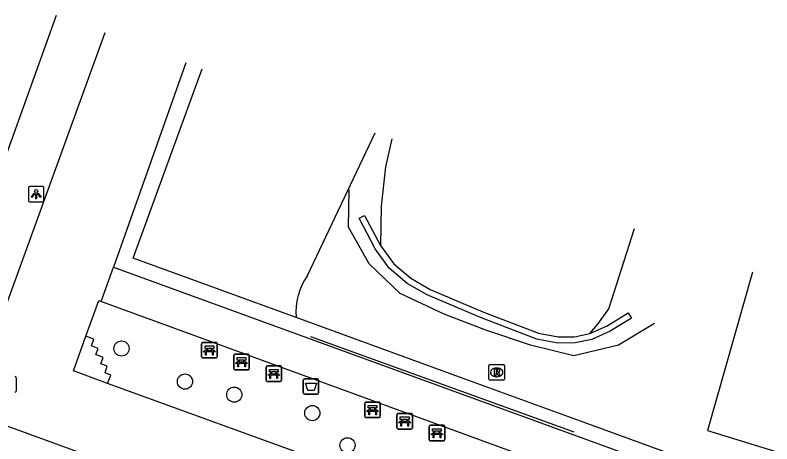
# Model space of a CAD drawing. Extents: x 155275 to 156263, y 382654 to 383635.
# Drawn here: x 155842.67 to 155891.43, y 383531.34 to 383558.96 of the extents above; entities that cross this region are included whole.
import ezdxf

# ---------------------------------------------------------------- set-up
doc = ezdxf.new("R2010")
doc.units = 0
for name, color, linetype in [('IMGEO_Afvalbak', 7, 'Continuous'), ('IMGEO_Bank', 7, 'Continuous'), ('IMGEO_Berm_halfverhard', 7, 'Continuous'), ('IMGEO_Boom', 7, 'Continuous'), ('IMGEO_Groenvoorziening', 7, 'Continuous'), ('IMGEO_Hek', 7, 'Continuous'), ('IMGEO_Kademuur', 7, 'Continuous'), ('IMGEO_Lichtpunt', 7, 'Continuous'), ('IMGEO_Loofbos', 7, 'Continuous'), ('IMGEO_Meer_plas_ven_vijver', 7, 'Continuous'), ('IMGEO_Muur', 7, 'Continuous'), ('IMGEO_Pand', 7, 'Continuous'), ('IMGEO_Rijbaan_lokaal_gesloten', 7, 'Continuous'), ('IMGEO_Rioolput', 7, 'Continuous'), ('IMGEO_Voetpad_gesloten', 7, 'Continuous')]:
    doc.layers.add(name, color=color, linetype=linetype)

msp = doc.modelspace()

# ---------------------------------------------------------------- linework, layer by layer
at = {"layer": 'IMGEO_Afvalbak'}
for p, q in [((155861.233, 383534.635), (155861.233, 383535.435)), ((155861.233, 383535.435), (155861.233, 383534.635)), ((155861.333, 383535.535), (155862.123, 383535.535)), ((155862.123, 383535.535), (155861.333, 383535.535)), ((155862.223, 383535.435), (155862.223, 383534.635)), ((155862.223, 383534.635), (155862.223, 383535.435)), ((155862.123, 383534.535), (155861.333, 383534.535)), ((155861.333, 383534.535), (155862.123, 383534.535))]:
    msp.add_line(p, q, dxfattribs=at)
msp.add_lwpolyline([(155861.376, 383535.249), (155862.08, 383535.249), (155861.931, 383534.779), (155861.525, 383534.779), (155861.376, 383535.249)], dxfattribs=at)
for centre, start, end in [((155861.333, 383535.435), 90, 180), ((155861.333, 383535.435), 90, 180), ((155862.123, 383535.435), 0, 90), ((155862.123, 383535.435), 360, 90), ((155861.333, 383534.635), 180, 270), ((155861.333, 383534.635), 180, 270), ((155862.123, 383534.635), 270, 0), ((155862.123, 383534.635), 270, 0)]:
    msp.add_arc(centre, 0.1, start, end, dxfattribs=at)
at = {"layer": 'IMGEO_Bank'}
for p, q in [((155854.759, 383537.877), (155855.6, 383537.877)), ((155855.6, 383537.877), (155854.759, 383537.877)), ((155854.684, 383536.952), (155854.684, 383537.793)), ((155854.684, 383537.793), (155854.684, 383536.952)), ((155854.993, 383537.383), (155854.993, 383537.489)), ((155855.037, 383537.489), (155855.037, 383537.383)), ((155855.325, 383537.495), (155855.043, 383537.495)), ((155855.043, 383537.377), (155855.325, 383537.377)), ((155855.331, 383537.383), (155855.331, 383537.489)), ((155855.375, 383537.489), (155855.375, 383537.383)), ((155855.684, 383537.802), (155855.684, 383536.961)), ((155855.684, 383536.961), (155855.684, 383537.802)), ((155855.609, 383536.877), (155854.768, 383536.877)), ((155854.768, 383536.877), (155855.609, 383536.877)), ((155855.381, 383537.275), (155854.988, 383537.275)), ((155856.756, 383536.19), (155856.756, 383537.031)), ((155856.756, 383537.031), (155856.756, 383536.19)), ((155856.831, 383537.115), (155857.672, 383537.115)), ((155857.672, 383537.115), (155856.831, 383537.115)), ((155857.756, 383537.04), (155857.756, 383536.199)), ((155857.756, 383536.199), (155857.756, 383537.04)), ((155857.453, 383536.513), (155857.06, 383536.513)), ((155857.065, 383536.621), (155857.065, 383536.727)), ((155857.109, 383536.727), (155857.109, 383536.621)), ((155857.397, 383536.733), (155857.115, 383536.733)), ((155857.115, 383536.615), (155857.397, 383536.615)), ((155857.403, 383536.621), (155857.403, 383536.727)), ((155857.447, 383536.727), (155857.447, 383536.621)), ((155858.91, 383536.362), (155859.751, 383536.362)), ((155859.751, 383536.362), (155858.91, 383536.362)), ((155857.681, 383536.115), (155856.84, 383536.115)), ((155856.84, 383536.115), (155857.681, 383536.115)), ((155858.835, 383535.437), (155858.835, 383536.278)), ((155858.835, 383536.278), (155858.835, 383535.437)), ((155859.144, 383535.868), (155859.144, 383535.974)), ((155859.188, 383535.974), (155859.188, 383535.868)), ((155859.476, 383535.98), (155859.194, 383535.98)), ((155859.482, 383535.868), (155859.482, 383535.974)), ((155859.526, 383535.974), (155859.526, 383535.868)), ((155859.835, 383536.287), (155859.835, 383535.446)), ((155859.835, 383535.446), (155859.835, 383536.287)), ((155859.532, 383535.76), (155859.139, 383535.76)), ((155859.194, 383535.862), (155859.476, 383535.862)), ((155859.76, 383535.362), (155858.919, 383535.362)), ((155858.919, 383535.362), (155859.76, 383535.362)), ((155865.199, 383533.109), (155865.199, 383533.95)), ((155865.199, 383533.95), (155865.199, 383533.109)), ((155865.274, 383534.034), (155866.115, 383534.034)), ((155866.115, 383534.034), (155865.274, 383534.034)), ((155866.199, 383533.959), (155866.199, 383533.118)), ((155866.199, 383533.118), (155866.199, 383533.959)), ((155865.508, 383533.54), (155865.508, 383533.646)), ((155865.552, 383533.646), (155865.552, 383533.54)), ((155865.84, 383533.652), (155865.558, 383533.652)), ((155865.558, 383533.534), (155865.84, 383533.534)), ((155865.846, 383533.54), (155865.846, 383533.646)), ((155865.89, 383533.646), (155865.89, 383533.54)), ((155866.124, 383533.034), (155865.283, 383533.034)), ((155865.283, 383533.034), (155866.124, 383533.034)), ((155865.896, 383533.432), (155865.503, 383533.432)), ((155867.271, 383532.37), (155867.271, 383533.211)), ((155867.271, 383533.211), (155867.271, 383532.37)), ((155867.346, 383533.295), (155868.187, 383533.295)), ((155868.187, 383533.295), (155867.346, 383533.295)), ((155868.271, 383533.22), (155868.271, 383532.379)), ((155868.271, 383532.379), (155868.271, 383533.22)), ((155867.968, 383532.693), (155867.575, 383532.693)), ((155867.58, 383532.801), (155867.58, 383532.907)), ((155867.624, 383532.907), (155867.624, 383532.801)), ((155867.912, 383532.913), (155867.63, 383532.913)), ((155867.63, 383532.795), (155867.912, 383532.795)), ((155867.918, 383532.801), (155867.918, 383532.907)), ((155867.962, 383532.907), (155867.962, 383532.801)), ((155869.422, 383532.539), (155870.263, 383532.539)), ((155870.263, 383532.539), (155869.422, 383532.539)), ((155870.347, 383532.464), (155870.347, 383531.623)), ((155870.347, 383531.623), (155870.347, 383532.464)), ((155868.196, 383532.295), (155867.355, 383532.295)), ((155867.355, 383532.295), (155868.196, 383532.295)), ((155869.347, 383531.614), (155869.347, 383532.455)), ((155869.347, 383532.455), (155869.347, 383531.614)), ((155869.656, 383532.045), (155869.656, 383532.151)), ((155869.7, 383532.151), (155869.7, 383532.045)), ((155869.988, 383532.157), (155869.706, 383532.157)), ((155869.706, 383532.039), (155869.988, 383532.039)), ((155869.994, 383532.045), (155869.994, 383532.151)), ((155870.038, 383532.151), (155870.038, 383532.045)), ((155870.272, 383531.539), (155869.431, 383531.539)), ((155869.431, 383531.539), (155870.272, 383531.539)), ((155870.044, 383531.937), (155869.651, 383531.937))]:
    msp.add_line(p, q, dxfattribs=at)
for points in [[(155854.931, 383537.275), (155854.789, 383537.275), (155854.901, 383537.377), (155854.987, 383537.377)], [(155854.987, 383537.495), (155854.901, 383537.495), (155854.901, 383537.656), (155855.464, 383537.656), (155855.464, 383537.495), (155855.381, 383537.495)], [(155855.381, 383537.377), (155855.464, 383537.377), (155855.576, 383537.275), (155855.437, 383537.275)], [(155854.981, 383537.268), (155854.981, 383537.061), (155854.938, 383537.061), (155854.938, 383537.268)], [(155855.431, 383537.268), (155855.431, 383537.061), (155855.387, 383537.061), (155855.387, 383537.268)], [(155857.059, 383536.733), (155856.973, 383536.733), (155856.973, 383536.894), (155857.536, 383536.894), (155857.536, 383536.733), (155857.453, 383536.733)], [(155857.003, 383536.513), (155856.861, 383536.513), (155856.973, 383536.615), (155857.059, 383536.615)], [(155857.053, 383536.506), (155857.053, 383536.299), (155857.01, 383536.299), (155857.01, 383536.506)], [(155857.453, 383536.615), (155857.536, 383536.615), (155857.648, 383536.513), (155857.509, 383536.513)], [(155857.503, 383536.506), (155857.503, 383536.299), (155857.459, 383536.299), (155857.459, 383536.506)], [(155859.138, 383535.98), (155859.052, 383535.98), (155859.052, 383536.141), (155859.615, 383536.141), (155859.615, 383535.98), (155859.532, 383535.98)], [(155859.082, 383535.76), (155858.94, 383535.76), (155859.052, 383535.862), (155859.138, 383535.862)], [(155859.132, 383535.753), (155859.132, 383535.546), (155859.089, 383535.546), (155859.089, 383535.753)], [(155859.532, 383535.862), (155859.615, 383535.862), (155859.727, 383535.76), (155859.588, 383535.76)], [(155859.582, 383535.753), (155859.582, 383535.546), (155859.538, 383535.546), (155859.538, 383535.753)], [(155865.446, 383533.432), (155865.304, 383533.432), (155865.416, 383533.534), (155865.502, 383533.534)], [(155865.502, 383533.652), (155865.416, 383533.652), (155865.416, 383533.813), (155865.979, 383533.813), (155865.979, 383533.652), (155865.896, 383533.652)], [(155865.896, 383533.534), (155865.979, 383533.534), (155866.091, 383533.432), (155865.952, 383533.432)], [(155865.496, 383533.425), (155865.496, 383533.218), (155865.453, 383533.218), (155865.453, 383533.425)], [(155865.946, 383533.425), (155865.946, 383533.218), (155865.902, 383533.218), (155865.902, 383533.425)], [(155867.574, 383532.913), (155867.488, 383532.913), (155867.488, 383533.074), (155868.051, 383533.074), (155868.051, 383532.913), (155867.968, 383532.913)], [(155867.518, 383532.693), (155867.376, 383532.693), (155867.488, 383532.795), (155867.574, 383532.795)], [(155867.568, 383532.686), (155867.568, 383532.479), (155867.525, 383532.479), (155867.525, 383532.686)], [(155867.968, 383532.795), (155868.051, 383532.795), (155868.163, 383532.693), (155868.024, 383532.693)], [(155868.018, 383532.686), (155868.018, 383532.479), (155867.974, 383532.479), (155867.974, 383532.686)], [(155869.594, 383531.937), (155869.452, 383531.937), (155869.564, 383532.039), (155869.65, 383532.039)], [(155869.65, 383532.157), (155869.564, 383532.157), (155869.564, 383532.318), (155870.127, 383532.318), (155870.127, 383532.157), (155870.044, 383532.157)], [(155870.044, 383532.039), (155870.127, 383532.039), (155870.239, 383531.937), (155870.1, 383531.937)], [(155869.644, 383531.93), (155869.644, 383531.723), (155869.601, 383531.723), (155869.601, 383531.93)], [(155870.094, 383531.93), (155870.094, 383531.723), (155870.05, 383531.723), (155870.05, 383531.93)]]:
    msp.add_lwpolyline(points, dxfattribs=at)
for centre, radius, start, end in [((155854.762, 383537.799), 0.0779, 92.4484, 184.2845), ((155854.762, 383537.799), 0.0779, 92.4484, 184.2845), ((155855.606, 383537.799), 0.0779, 2.4484, 94.2845), ((155855.606, 383537.799), 0.0779, 2.4484, 94.2845), ((155854.986, 383537.488), 0.00671, 2.8957, 87.1043), ((155854.986, 383537.384), 0.00671, 272.8957, 357.1043), ((155855.043, 383537.488), 0.00671, 92.8957, 177.1043), ((155855.043, 383537.384), 0.00671, 182.8957, 267.1043), ((155855.325, 383537.488), 0.00671, 2.8957, 87.1043), ((155855.325, 383537.384), 0.00671, 272.8957, 357.1043), ((155855.382, 383537.488), 0.00671, 92.8957, 177.1043), ((155855.382, 383537.384), 0.00671, 182.8957, 267.1043), ((155854.762, 383536.955), 0.0779, 182.4484, 274.2845), ((155854.762, 383536.955), 0.0779, 182.4484, 274.2845), ((155854.931, 383537.268), 0.00671, 2.8957, 87.1043), ((155854.988, 383537.268), 0.00671, 92.8957, 177.1043), ((155855.38, 383537.268), 0.00671, 2.8957, 87.1043), ((155855.437, 383537.268), 0.00671, 92.8957, 177.1043), ((155855.606, 383536.955), 0.0779, 272.4484, 4.2845), ((155855.606, 383536.955), 0.0779, 272.4484, 4.2845), ((155856.834, 383537.037), 0.0779, 92.4484, 184.2845), ((155856.834, 383537.037), 0.0779, 92.4484, 184.2845), ((155857.678, 383537.037), 0.0779, 2.4484, 94.2845), ((155857.678, 383537.037), 0.0779, 2.4484, 94.2845), ((155857.003, 383536.506), 0.00671, 2.8957, 87.1043), ((155857.06, 383536.506), 0.00671, 92.8957, 177.1043), ((155857.058, 383536.726), 0.00671, 2.8957, 87.1043), ((155857.058, 383536.622), 0.00671, 272.8957, 357.1043), ((155857.115, 383536.726), 0.00671, 92.8957, 177.1043), ((155857.115, 383536.622), 0.00671, 182.8957, 267.1043), ((155857.397, 383536.726), 0.00671, 2.8957, 87.1043), ((155857.397, 383536.622), 0.00671, 272.8957, 357.1043), ((155857.454, 383536.726), 0.00671, 92.8957, 177.1043), ((155857.454, 383536.622), 0.00671, 182.8957, 267.1043), ((155857.452, 383536.506), 0.00671, 2.8957, 87.1043), ((155857.509, 383536.506), 0.00671, 92.8957, 177.1043), ((155858.913, 383536.284), 0.0779, 92.4484, 184.2845), ((155858.913, 383536.284), 0.0779, 92.4484, 184.2845), ((155859.757, 383536.284), 0.0779, 2.4484, 94.2845), ((155859.757, 383536.284), 0.0779, 2.4484, 94.2845), ((155856.834, 383536.193), 0.0779, 182.4484, 274.2845), ((155856.834, 383536.193), 0.0779, 182.4484, 274.2845), ((155857.678, 383536.193), 0.0779, 272.4484, 4.2845), ((155857.678, 383536.193), 0.0779, 272.4484, 4.2845), ((155859.137, 383535.973), 0.00671, 2.8957, 87.1043), ((155859.194, 383535.973), 0.00671, 92.8957, 177.1043), ((155859.476, 383535.973), 0.00671, 2.8957, 87.1043), ((155859.533, 383535.973), 0.00671, 92.8957, 177.1043), ((155858.913, 383535.44), 0.0779, 182.4484, 274.2845), ((155858.913, 383535.44), 0.0779, 182.4484, 274.2845), ((155859.082, 383535.753), 0.00671, 2.8957, 87.1043), ((155859.139, 383535.753), 0.00671, 92.8957, 177.1043), ((155859.137, 383535.869), 0.00671, 272.8957, 357.1043), ((155859.194, 383535.869), 0.00671, 182.8957, 267.1043), ((155859.476, 383535.869), 0.00671, 272.8957, 357.1043), ((155859.533, 383535.869), 0.00671, 182.8957, 267.1043), ((155859.531, 383535.753), 0.00671, 2.8957, 87.1043), ((155859.588, 383535.753), 0.00671, 92.8957, 177.1043), ((155859.757, 383535.44), 0.0779, 272.4484, 4.2845), ((155859.757, 383535.44), 0.0779, 272.4484, 4.2845), ((155865.277, 383533.956), 0.0779, 92.4484, 184.2845), ((155865.277, 383533.956), 0.0779, 92.4484, 184.2845), ((155866.121, 383533.956), 0.0779, 2.4484, 94.2845), ((155866.121, 383533.956), 0.0779, 2.4484, 94.2845), ((155865.501, 383533.645), 0.00671, 2.8957, 87.1043), ((155865.501, 383533.541), 0.00671, 272.8957, 357.1043), ((155865.558, 383533.645), 0.00671, 92.8957, 177.1043), ((155865.558, 383533.541), 0.00671, 182.8957, 267.1043), ((155865.84, 383533.645), 0.00671, 2.8957, 87.1043), ((155865.84, 383533.541), 0.00671, 272.8957, 357.1043), ((155865.897, 383533.645), 0.00671, 92.8957, 177.1043), ((155865.897, 383533.541), 0.00671, 182.8957, 267.1043), ((155865.277, 383533.112), 0.0779, 182.4484, 274.2845), ((155865.277, 383533.112), 0.0779, 182.4484, 274.2845), ((155865.446, 383533.425), 0.00671, 2.8957, 87.1043), ((155865.503, 383533.425), 0.00671, 92.8957, 177.1043), ((155865.895, 383533.425), 0.00671, 2.8957, 87.1043), ((155865.952, 383533.425), 0.00671, 92.8957, 177.1043), ((155866.121, 383533.112), 0.0779, 272.4484, 4.2845), ((155866.121, 383533.112), 0.0779, 272.4484, 4.2845), ((155867.349, 383533.217), 0.0779, 92.4484, 184.2845), ((155867.349, 383533.217), 0.0779, 92.4484, 184.2845), ((155868.193, 383533.217), 0.0779, 2.4484, 94.2845), ((155868.193, 383533.217), 0.0779, 2.4484, 94.2845), ((155867.518, 383532.686), 0.00671, 2.8957, 87.1043), ((155867.575, 383532.686), 0.00671, 92.8957, 177.1043), ((155867.573, 383532.906), 0.00671, 2.8957, 87.1043), ((155867.573, 383532.802), 0.00671, 272.8957, 357.1043), ((155867.63, 383532.906), 0.00671, 92.8957, 177.1043), ((155867.63, 383532.802), 0.00671, 182.8957, 267.1043), ((155867.912, 383532.906), 0.00671, 2.8957, 87.1043), ((155867.912, 383532.802), 0.00671, 272.8957, 357.1043), ((155867.969, 383532.906), 0.00671, 92.8957, 177.1043), ((155867.969, 383532.802), 0.00671, 182.8957, 267.1043), ((155867.967, 383532.686), 0.00671, 2.8957, 87.1043), ((155868.024, 383532.686), 0.00671, 92.8957, 177.1043), ((155869.425, 383532.461), 0.0779, 92.4484, 184.2845), ((155869.425, 383532.461), 0.0779, 92.4484, 184.2845), ((155870.269, 383532.461), 0.0779, 2.4484, 94.2845), ((155870.269, 383532.461), 0.0779, 2.4484, 94.2845), ((155867.349, 383532.373), 0.0779, 182.4484, 274.2845), ((155867.349, 383532.373), 0.0779, 182.4484, 274.2845), ((155868.193, 383532.373), 0.0779, 272.4484, 4.2845), ((155868.193, 383532.373), 0.0779, 272.4484, 4.2845), ((155869.649, 383532.15), 0.00671, 2.8957, 87.1043), ((155869.649, 383532.046), 0.00671, 272.8957, 357.1043), ((155869.706, 383532.15), 0.00671, 92.8957, 177.1043), ((155869.706, 383532.046), 0.00671, 182.8957, 267.1043), ((155869.988, 383532.15), 0.00671, 2.8957, 87.1043), ((155869.988, 383532.046), 0.00671, 272.8957, 357.1043), ((155870.045, 383532.15), 0.00671, 92.8957, 177.1043), ((155870.045, 383532.046), 0.00671, 182.8957, 267.1043), ((155869.425, 383531.617), 0.0779, 182.4484, 274.2845), ((155869.425, 383531.617), 0.0779, 182.4484, 274.2845), ((155869.594, 383531.93), 0.00671, 2.8957, 87.1043), ((155869.651, 383531.93), 0.00671, 92.8957, 177.1043), ((155870.043, 383531.93), 0.00671, 2.8957, 87.1043), ((155870.1, 383531.93), 0.00671, 92.8957, 177.1043), ((155870.269, 383531.617), 0.0779, 272.4484, 4.2845), ((155870.269, 383531.617), 0.0779, 272.4484, 4.2845)]:
    msp.add_arc(centre, radius, start, end, dxfattribs=at)
at = {"layer": 'IMGEO_Berm_halfverhard'}
msp.add_lwpolyline([(155848.627, 383535.234), (155848.832, 383535.767), (155848.458, 383535.921), (155848.602, 383536.344), (155848.183, 383536.495), (155848.342, 383536.9), (155847.855, 383537.09), (155848.007, 383537.495), (155847.586, 383537.66), (155847.73, 383538.076), (155847.23, 383538.272)], dxfattribs=at)
at = {"layer": 'IMGEO_Boom'}
for centre in [(155849.522, 383537.482), (155853.61, 383535.353), (155856.787, 383534.511), (155861.816, 383533.324), (155864.085, 383531.247)]:
    msp.add_circle(centre, 0.489, dxfattribs=at)
at = {"layer": 'IMGEO_Groenvoorziening'}
msp.add_lwpolyline([(155861.496, 383542.187), (155865.856, 383551.387)], dxfattribs=at)
msp.add_arc((155864.838, 383539.846), 4.08, 144.9947, 185.095, dxfattribs=at)
at = {"layer": 'IMGEO_Hek'}
for points in [[(155883.878, 383539.091), (155881.543, 383537.704), (155878.666, 383537.002), (155875.868, 383537.695), (155872.992, 383538.666), (155870.313, 383539.687), (155867.482, 383541.032), (155865.488, 383542.943), (155864.155, 383545.299), (155864.185, 383547.734)], [(155861.709, 383538.257), (155878.672, 383532.108)]]:
    msp.add_lwpolyline(points, dxfattribs=at)
at = {"layer": 'IMGEO_Kademuur'}
for points in [[(155879.703, 383538.442), (155880.826, 383538.954), (155882.167, 383539.778), (155882.377, 383539.438), (155881.014, 383538.6), (155879.827, 383538.059), (155878.754, 383537.84), (155877.631, 383537.832), (155876.288, 383538.075), (155872.653, 383539.476), (155869.224, 383540.935), (155867.935, 383541.679), (155866.775, 383542.663), (155865.871, 383543.911), (155864.835, 383545.873), (155865.189, 383546.06), (155866.211, 383544.123)], [(155866.211, 383544.123), (155867.07, 383542.937), (155868.166, 383542.007), (155869.403, 383541.294), (155872.803, 383539.847), (155876.397, 383538.462), (155877.666, 383538.232), (155878.712, 383538.24), (155879.703, 383538.442)]]:
    msp.add_lwpolyline(points, dxfattribs=at)
at = {"layer": 'IMGEO_Lichtpunt'}
for p, q in [((155843.524, 383547.83), (155843.524, 383547.023)), ((155843.524, 383547.83), (155843.524, 383547.023)), ((155844.426, 383547.925), (155843.618, 383547.925)), ((155844.426, 383547.925), (155843.618, 383547.925)), ((155844.52, 383547.023), (155844.52, 383547.83)), ((155844.52, 383547.023), (155844.52, 383547.83)), ((155843.618, 383546.929), (155844.426, 383546.929)), ((155843.618, 383546.929), (155844.426, 383546.929))]:
    msp.add_line(p, q, dxfattribs=at)
for points in [[(155843.898, 383547.494), (155843.937, 383547.466), (155843.749, 383547.204), (155843.711, 383547.231), (155843.898, 383547.494)], [(155844, 383547.446), (155844.047, 383547.446), (155844.047, 383547.124), (155844, 383547.124), (155844, 383547.446)], [(155844.11, 383547.466), (155844.148, 383547.493), (155844.335, 383547.231), (155844.296, 383547.203), (155844.11, 383547.466)]]:
    msp.add_lwpolyline(points, dxfattribs=at)
msp.add_circle((155844.023, 383547.628), 0.0994, dxfattribs=at)
for centre, start, end in [((155843.618, 383547.83), 90, 180), ((155843.618, 383547.83), 90, 180), ((155844.426, 383547.83), 0, 90), ((155844.426, 383547.83), 0, 90), ((155843.618, 383547.023), 180, 270), ((155843.618, 383547.023), 180, 270), ((155844.426, 383547.023), 270, 0), ((155844.426, 383547.023), 270, 360)]:
    msp.add_arc(centre, 0.0946, start, end, dxfattribs=at)
at = {"layer": 'IMGEO_Loofbos'}
msp.add_lwpolyline([(155890.193, 383542.405), (155887.28, 383532.207), (155936.941, 383516.936), (155939.575, 383524.181)], dxfattribs=at)
at = {"layer": 'IMGEO_Meer_plas_ven_vijver'}
for points in [[(155866.941, 383550.987), (155866.531, 383549.187), (155866.244, 383546.648), (155866.211, 383544.123)], [(155879.703, 383538.442), (155880.212, 383539.049), (155880.929, 383540.032), (155882.581, 383545.215)]]:
    msp.add_lwpolyline(points, dxfattribs=at)
at = {"layer": 'IMGEO_Muur'}
for points in [[(155853.664, 383555.887), (155849.008, 383542.715)], [(155860.774, 383539.484), (155850.28, 383543.31), (155854.71, 383555.5)], [(155849.008, 383542.715), (155933.682, 383511.885), (155960.607, 383502.077), (156005.367, 383436.549), (156022.591, 383411.367)], [(156024.216, 383410.791), (155961.313, 383502.832), (155948.02, 383507.678), (155879.334, 383532.718), (155874.61, 383534.44), (155872.009, 383535.388), (155860.774, 383539.484)]]:
    msp.add_lwpolyline(points, dxfattribs=at)
at = {"layer": 'IMGEO_Pand'}
msp.add_lwpolyline([(155841.449, 383548.213), (155842.486, 383551.062), (155845.338, 383558.959)], dxfattribs=at)
at = {"layer": 'IMGEO_Rijbaan_lokaal_gesloten'}
for points in [[(155848.443, 383557.813), (155839.582, 383533.423), (155873.88, 383520.938), (155953.014, 383492.142), (155990.266, 383437.67), (156009.401, 383409.628), (156027.144, 383383.663), (156049.518, 383350.943)], [(155848.211, 383540.522), (155849.008, 383542.715)], [(155847.23, 383538.272), (155848.068, 383540.574), (155848.211, 383540.522)], [(155848.627, 383535.234), (155846.417, 383536.037), (155847.23, 383538.272)], [(155875.717, 383525.393), (155848.627, 383535.234)]]:
    msp.add_lwpolyline(points, dxfattribs=at)
at = {"layer": 'IMGEO_Rioolput'}
for p, q in [((155873.197, 383535.518), (155873.197, 383536.37)), ((155873.272, 383536.444), (155874.124, 383536.444)), ((155874.198, 383536.37), (155874.198, 383535.518)), ((155873.685, 383536.224), (155873.71, 383536.224)), ((155842.739, 383535.598), (155842.739, 383534.746)), ((155874.124, 383535.444), (155873.272, 383535.444)), ((155873.708, 383535.664), (155873.683, 383535.664))]:
    msp.add_line(p, q, dxfattribs=at)
for points in [[(155873.197, 383535.518), (155873.197, 383536.37)], [(155873.272, 383536.444), (155874.124, 383536.444)], [(155874.198, 383536.37), (155874.198, 383535.518)], [(155873.786, 383536.142), (155873.534, 383536.144), (155873.534, 383535.744)], [(155873.534, 383535.744), (155873.658, 383535.744), (155873.658, 383535.906), (155873.669, 383535.906)], [(155873.712, 383536.063), (155873.658, 383536.063), (155873.658, 383535.982)], [(155873.658, 383535.982), (155873.71, 383535.982)], [(155873.716, 383535.877), (155873.787, 383535.744), (155873.927, 383535.744), (155873.862, 383535.87)], [(155842.739, 383535.598), (155842.739, 383534.746)], [(155874.124, 383535.444), (155873.272, 383535.444)]]:
    msp.add_lwpolyline(points, dxfattribs=at)
for centre, radius, start, end in [((155873.274, 383536.368), 0.0765, 91.552, 178.448), ((155873.274, 383536.368), 0.0765, 91.552, 178.448), ((155874.122, 383536.368), 0.0765, 1.552, 88.448), ((155874.122, 383536.368), 0.0765, 1.552, 88.448), ((155873.668, 383535.853), 0.0533, 26.0293, 88.6989), ((155873.694, 383536.171), 0.19, 274.7715, 282.9687), ((155873.718, 383535.967), 0.0964, 77.0061, 93.1865), ((155873.732, 383536.024), 0.0378, 276.6634, 79.6772), ((155873.785, 383536.032), 0.109, 350.3612, 89.416), ((155873.783, 383536.032), 0.112, 277.5842, 350.9817), ((155873.767, 383535.817), 0.108, 29.5134, 73.7905), ((155842.663, 383535.596), 0.0765, 1.552, 88.448), ((155842.663, 383535.596), 0.0765, 1.552, 88.448), ((155873.274, 383535.52), 0.0765, 181.552, 268.448), ((155873.274, 383535.52), 0.0765, 181.552, 268.448), ((155874.122, 383535.52), 0.0765, 271.552, 358.448), ((155874.122, 383535.52), 0.0765, 271.552, 358.448), ((155842.663, 383534.748), 0.0765, 271.552, 358.448), ((155842.663, 383534.748), 0.0765, 271.552, 358.448)]:
    msp.add_arc(centre, radius, start, end, dxfattribs=at)
for centre, major_axis, ratio, start_param, end_param in [((155873.684, 383535.944), (-0.387, 0.002), 0.722429, 4.712389, 7.853982), ((155873.709, 383535.944), (-0.39, 0.002), 0.717154, 1.570796, 4.712389)]:
    msp.add_ellipse(centre, major_axis=major_axis, ratio=ratio, start_param=start_param, end_param=end_param, dxfattribs=at)
at = {"layer": 'IMGEO_Voetpad_gesloten'}
msp.add_lwpolyline([(155848.211, 383540.522), (155848.237, 383540.512), (155877.334, 383529.881)], dxfattribs=at)

doc.saveas('drawing.dxf')
